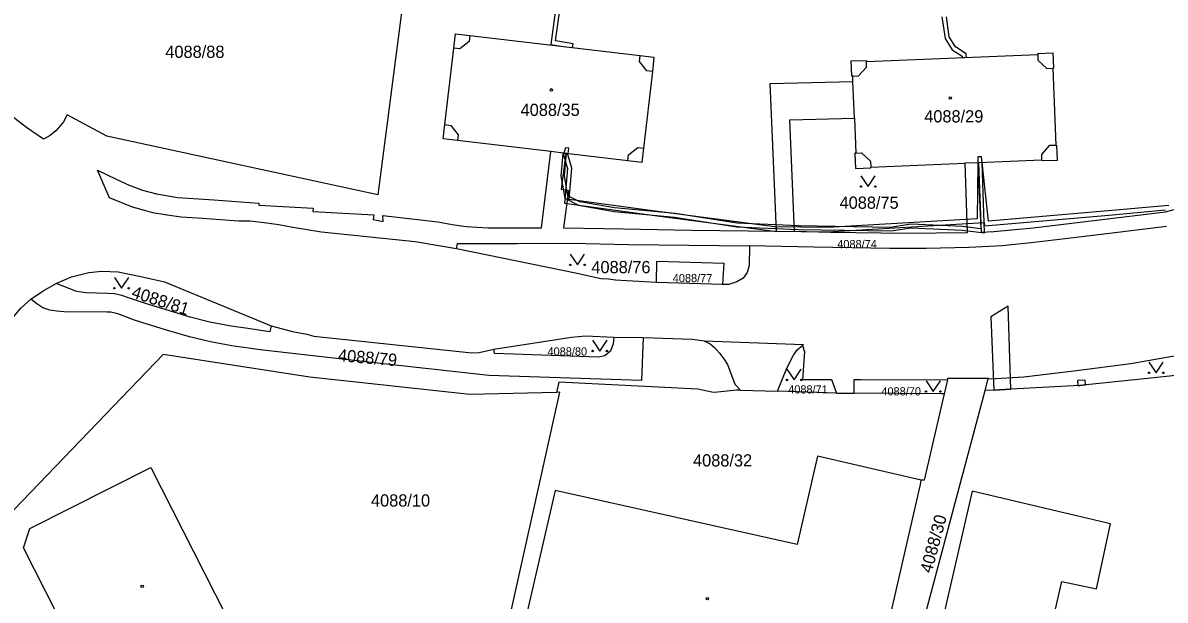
# Model space of a CAD drawing. Extents: x -869103 to -863415, y -1015889 to -1012477.
# Drawn here: x -866899.6 to -866740.8, y -1015174.7 to -1015094.5 of the extents above; entities that cross this region are included whole.
import ezdxf

# ---------------------------------------------------------------- set-up
doc = ezdxf.new("R2010")
doc.units = 0
for name, color, linetype in [('Hranice parcel', 7, 'Continuous'), ('Parcelní čísla', 7, 'Continuous'), ('Vnitřní kresba', 7, 'Continuous'), ('Věcná břemena k části', 7, 'Continuous'), ('Značky budov', 7, 'Continuous'), ('Značky kultur', 7, 'Continuous')]:
    doc.layers.add(name, color=color, linetype=linetype)

msp = doc.modelspace()

# ---------------------------------------------------------------- linework, layer by layer
at = {"layer": 'Hranice parcel'}
for p, q in [((-866783.99, -1015107.75), (-866784.19, -1015102.66)), ((-866824.12, -1015112.63), (-866826.2, -1015112.39)), ((-866766.73, -1015113.93), (-866768.64, -1015114)), ((-866802.31, -1015130.88), (-866811.49, -1015130.59)), ((-866817.44, -1015138.16), (-866813.37, -1015138.25)), ((-866771.05, -1015144.11), (-866771.51, -1015146.06)), ((-866765.83, -1015145.6), (-866765.4, -1015143.98))]:
    msp.add_line(p, q, dxfattribs=at)
for points in [[(-866850.52, -1015079.36), (-866846.16, -1015086.91), (-866850.22, -1015118.39), (-866887.9, -1015110.26), (-866893.42, -1015107.26), (-866893.95, -1015108.27), (-866894.34, -1015108.78), (-866895.01, -1015109.52), (-866895.77, -1015110.16), (-866896.71, -1015110.65), (-866899.09, -1015109.02), (-866901.49, -1015107.2), (-866904.62, -1015104.74), (-866906.83, -1015102.73), (-866908.95, -1015100.61), (-866910.95, -1015098.39), (-866912.85, -1015096.08), (-866914.67, -1015093.71), (-866916.34, -1015091.23), (-866917.01, -1015090.15), (-866916.27, -1015090)], [(-866826.2, -1015112.39), (-866839.16, -1015110.86), (-866841.16, -1015110.61), (-866840.92, -1015108.64), (-866839.66, -1015098.01), (-866839.43, -1015096.01), (-866837.46, -1015096.25), (-866813.78, -1015099.04), (-866811.87, -1015099.25), (-866812.04, -1015101.27), (-866813.29, -1015111.9), (-866813.52, -1015113.9), (-866815.49, -1015113.65), (-866824.12, -1015112.63)], [(-866784.19, -1015102.66), (-866784.22, -1015101.9), (-866784.34, -1015101.9), (-866784.42, -1015099.79), (-866782.32, -1015099.72), (-866782.32, -1015099.84), (-866758.5, -1015098.88), (-866758.49, -1015098.75), (-866756.4, -1015098.66), (-866756.3, -1015100.77), (-866756.41, -1015100.8), (-866756, -1015111.48), (-866755.87, -1015111.5), (-866755.79, -1015113.6), (-866757.9, -1015113.67), (-866757.93, -1015113.57), (-866766.73, -1015113.93)], [(-866824.12, -1015112.63), (-866824.73, -1015117.63), (-866823.72, -1015117.78), (-866824.42, -1015122.98), (-866816.09, -1015123.14), (-866806.63, -1015123.29), (-866794.83, -1015123.46), (-866795.71, -1015102.94), (-866784.19, -1015102.66)], [(-866766.73, -1015113.93), (-866766.36, -1015123.57), (-866764.59, -1015123.5), (-866759.12, -1015122.96), (-866750.7, -1015121.96), (-866740.74, -1015120.75), (-866725.85, -1015116.77), (-866709.44, -1015112.38), (-866711.37, -1015105.73)], [(-866768.64, -1015114), (-866768.33, -1015123.67), (-866776.85, -1015123.79), (-866787.32, -1015123.61), (-866792.31, -1015123.49), (-866792.96, -1015107.99), (-866783.99, -1015107.75)], [(-866783.99, -1015107.75), (-866783.8, -1015112.6), (-866783.91, -1015112.62), (-866783.83, -1015114.73), (-866781.72, -1015114.65), (-866781.71, -1015114.53), (-866768.64, -1015114)], [(-866839.31, -1015125.91), (-866845.07, -1015124.91), (-866858.07, -1015123.57), (-866862.05, -1015122.94), (-866864.02, -1015122.57), (-866866.04, -1015122.28), (-866868.02, -1015122.05), (-866869.62, -1015122.04), (-866874.6, -1015121.7), (-866877.57, -1015121.51), (-866879.54, -1015121.23), (-866881.53, -1015120.89), (-866882.49, -1015120.64), (-866884.36, -1015120.13), (-866887.56, -1015118.81), (-866889.2, -1015114.96), (-866886.63, -1015116.23), (-866884.82, -1015117.05), (-866882.94, -1015117.75), (-866881, -1015118.27), (-866878.06, -1015118.77), (-866873.02, -1015119.11), (-866866.76, -1015119.55), (-866866.76, -1015119.85), (-866859.22, -1015120.26), (-866859.27, -1015120.72), (-866850.81, -1015121.18), (-866850.89, -1015121.84), (-866849.51, -1015122.08), (-866849.54, -1015121.25), (-866841.88, -1015122.15), (-866839.91, -1015122.5), (-866837.95, -1015122.8), (-866834.89, -1015122.96), (-866827.48, -1015122.98), (-866826.2, -1015112.39)], [(-866765.4, -1015143.98), (-866764.39, -1015143.94), (-866760.44, -1015143.68), (-866753.47, -1015142.87), (-866745.54, -1015141.84), (-866741.6, -1015141.17), (-866737.68, -1015140.43), (-866731.03, -1015139.05), (-866731.53, -1015136.76), (-866731.67, -1015135.79), (-866731.47, -1015134.81), (-866730.97, -1015133.96), (-866730.18, -1015133.37), (-866729.23, -1015133.02), (-866721.48, -1015131.08), (-866702.34, -1015125.18), (-866693.74, -1015122.48), (-866680.47, -1015118.4), (-866674.69, -1015116.85), (-866668.7, -1015115.36)], [(-866740.58, -1015122.78), (-866748.53, -1015123.78), (-866755.46, -1015124.61), (-866759.43, -1015125.06), (-866763.44, -1015125.47), (-866768.04, -1015125.72), (-866774.01, -1015125.84), (-866779.06, -1015125.86), (-866789.61, -1015125.66), (-866798.58, -1015125.49)], [(-866839.31, -1015125.91), (-866839.16, -1015125.15), (-866834.84, -1015125.18), (-866830.86, -1015125.15), (-866823.37, -1015125.12), (-866815.37, -1015125.28), (-866798.58, -1015125.49)], [(-866811.49, -1015130.59), (-866815.65, -1015130.36), (-866817.21, -1015130.24), (-866818.18, -1015130.11), (-866819.24, -1015130.07), (-866822.55, -1015129.33), (-866839.31, -1015125.91)], [(-866798.58, -1015125.49), (-866798.62, -1015128.21), (-866798.89, -1015129.17), (-866799.45, -1015129.99), (-866800.31, -1015130.5), (-866801.42, -1015130.88), (-866802.31, -1015130.88)], [(-866811.49, -1015130.59), (-866811.43, -1015127.62), (-866802.14, -1015127.91), (-866802.31, -1015130.88)], [(-866894.96, -1015130.74), (-866892.81, -1015129.79), (-866890.43, -1015129.2), (-866888.62, -1015129), (-866886.34, -1015129.1), (-866883.43, -1015129.71), (-866881.51, -1015130.14), (-866879.89, -1015130.5), (-866865.05, -1015136.6)], [(-866898.46, -1015132.91), (-866896.78, -1015131.72), (-866894.96, -1015130.74)], [(-866865.05, -1015136.6), (-866865.27, -1015137.43), (-866868.65, -1015136.94), (-866870.64, -1015136.64), (-866873.58, -1015136.08), (-866876.33, -1015135.42), (-866882.53, -1015133.51), (-866884.9, -1015132.7), (-866885.84, -1015132.37), (-866886.83, -1015132.15), (-866887.83, -1015132.09), (-866890.82, -1015132), (-866891.82, -1015131.9), (-866892.22, -1015131.79), (-866894.96, -1015130.74)], [(-866925.55, -1015180.12), (-866924.95, -1015178.44), (-866923.61, -1015175.8), (-866913.84, -1015158), (-866903.44, -1015138.98), (-866901.84, -1015136.5), (-866899.88, -1015134.17), (-866898.46, -1015132.91)], [(-866813.37, -1015138.25), (-866813.57, -1015144.19), (-866834.81, -1015143.49), (-866850.71, -1015141.77), (-866866.59, -1015139.96), (-866870.54, -1015139.38), (-866873.5, -1015138.83), (-866876.42, -1015138.15), (-866879.29, -1015137.3), (-866882.15, -1015136.42), (-866884.06, -1015135.81), (-866886.39, -1015134.94), (-866887.37, -1015134.72), (-866887.86, -1015134.69), (-866893.85, -1015134.64), (-866894.86, -1015134.59), (-866895.86, -1015134.45), (-866896.81, -1015134.11), (-866897.66, -1015133.55), (-866898.46, -1015132.91)], [(-866865.05, -1015136.6), (-866862.08, -1015137.4), (-866860.12, -1015137.76), (-866859.15, -1015138.03), (-866837.16, -1015140.34), (-866836.16, -1015140.31), (-866834.1, -1015139.84)], [(-866834.1, -1015139.84), (-866823.33, -1015138.2), (-866821.35, -1015138.02), (-866817.44, -1015138.16)], [(-866817.44, -1015138.16), (-866817.5, -1015139.13), (-866817.91, -1015140.15), (-866818.66, -1015140.77), (-866819.58, -1015140.95), (-866834.02, -1015140.46), (-866834.1, -1015139.84)], [(-866804.89, -1015138.68), (-866804.04, -1015139.1), (-866803.42, -1015139.64), (-866802.74, -1015140.39), (-866802.15, -1015141.18), (-866801.64, -1015142), (-866800.59, -1015144.72), (-866799.83, -1015145.56), (-866800.37, -1015145.54), (-866803.43, -1015145.88), (-866803.8, -1015145.84), (-866805.76, -1015145.39), (-866825.09, -1015144.42), (-866825.38, -1015145.86)], [(-866813.37, -1015138.25), (-866806.51, -1015138.44), (-866804.89, -1015138.68)], [(-866804.89, -1015138.68), (-866791.07, -1015139.22), (-866791.19, -1015139.32)], [(-866786.47, -1015145.95), (-866794.66, -1015145.71), (-866793.36, -1015142.47), (-866792.47, -1015140.7), (-866791.88, -1015139.89), (-866791.19, -1015139.32)], [(-866791.19, -1015139.32), (-866790.93, -1015140.22), (-866791.2, -1015144.08), (-866787.15, -1015144.08), (-866786.47, -1015145.95)], [(-866825.38, -1015145.86), (-866837.44, -1015146.17), (-866859.71, -1015143.76), (-866880.07, -1015140.6), (-866904.34, -1015165.77), (-866896.1, -1015192.57), (-866889.72, -1015204.95), (-866886.63, -1015214.07)], [(-866732.36, -1015141.98), (-866735.08, -1015142.42), (-866735.05, -1015143.06), (-866742.31, -1015143.85), (-866751.29, -1015144.76), (-866752.66, -1015144.91), (-866762.22, -1015145.4), (-866764.61, -1015145.53), (-866765.83, -1015145.6)], [(-866784.03, -1015145.97), (-866784.01, -1015144.08), (-866783.09, -1015144.06), (-866771.05, -1015144.11)], [(-866771.05, -1015144.11), (-866771, -1015143.89), (-866765.37, -1015143.87), (-866765.4, -1015143.98)], [(-866833.5, -1015184.4), (-866824.96, -1015145.85), (-866825.38, -1015145.86)], [(-866786.47, -1015145.95), (-866786.34, -1015145.95), (-866784.03, -1015145.97)], [(-866771.51, -1015146.06), (-866771.91, -1015146.06), (-866784.03, -1015145.97)], [(-866782.77, -1015189.17), (-866778.11, -1015190.38), (-866776.56, -1015185.87), (-866769.42, -1015159.13), (-866765.83, -1015145.6)], [(-866771.51, -1015146.06), (-866774.3, -1015158.06), (-866774.71, -1015158.05)], [(-866774.71, -1015158.05), (-866789.1, -1015154.74), (-866791.93, -1015167), (-866825.59, -1015159.48), (-866830.03, -1015178.77), (-866831.61, -1015184.84)], [(-866883.71, -1015194.13), (-866886.45, -1015193.22), (-866893.3, -1015179.71), (-866899.51, -1015167.49), (-866898.6, -1015164.77), (-866881.79, -1015156.3), (-866866.93, -1015185.57), (-866883.71, -1015194.13)], [(-866782.77, -1015189.17), (-866781.6, -1015184.08), (-866780.69, -1015184.29), (-866774.8, -1015158.67), (-866774.71, -1015158.05)], [(-866766.46, -1015221.48), (-866755.17, -1015172.16), (-866750.34, -1015173.19), (-866748.38, -1015164.14), (-866753.09, -1015163.03), (-866767.63, -1015159.6), (-866781.08, -1015218.12)]]:
    msp.add_lwpolyline(points, dxfattribs=at)
at = {"layer": 'Vnitřní kresba'}
for p, q in [((-866837.56, -1015097.07), (-866838.85, -1015098.1)), ((-866837.46, -1015096.25), (-866837.56, -1015097.07)), ((-866838.85, -1015098.1), (-866839.66, -1015098.01)), ((-866758.5, -1015098.88), (-866758.47, -1015099.69)), ((-866813.88, -1015099.86), (-866813.78, -1015099.04)), ((-866812.85, -1015101.17), (-866813.88, -1015099.86)), ((-866782.29, -1015100.65), (-866782.32, -1015099.84)), ((-866758.47, -1015099.69), (-866757.23, -1015100.83)), ((-866812.04, -1015101.27), (-866812.85, -1015101.17)), ((-866784.22, -1015101.9), (-866783.41, -1015101.87)), ((-866783.41, -1015101.87), (-866782.29, -1015100.65)), ((-866757.23, -1015100.83), (-866756.41, -1015100.8)), ((-866840.92, -1015108.64), (-866840.11, -1015108.74)), ((-866840.11, -1015108.74), (-866839.06, -1015110.05)), ((-866839.06, -1015110.05), (-866839.16, -1015110.86)), ((-866757.95, -1015112.77), (-866756.82, -1015111.51)), ((-866756.82, -1015111.51), (-866756, -1015111.48)), ((-866815.49, -1015113.65), (-866815.4, -1015112.84)), ((-866815.4, -1015112.84), (-866814.1, -1015111.8)), ((-866814.1, -1015111.8), (-866813.29, -1015111.9)), ((-866783.8, -1015112.6), (-866782.99, -1015112.58)), ((-866782.99, -1015112.58), (-866781.76, -1015113.72)), ((-866757.93, -1015113.57), (-866757.95, -1015112.77)), ((-866781.76, -1015113.72), (-866781.71, -1015114.53)), ((-866799.83, -1015145.56), (-866794.66, -1015145.71))]:
    msp.add_line(p, q, dxfattribs=at)
at = {"layer": 'Věcná břemena k části'}
for points in [[(-866825.06, -1015089.16), (-866826.21, -1015097.51), (-866824.48, -1015097.78), (-866823.17, -1015097.93), (-866823.07, -1015097.39), (-866825.53, -1015097.01), (-866824.48, -1015089.34)], [(-866771.81, -1015093.63), (-866771.37, -1015096.65), (-866770.38, -1015098.23), (-866769.02, -1015099.13), (-866769.01, -1015099.3), (-866768.41, -1015099.28), (-866768.44, -1015098.79), (-866769.94, -1015097.81), (-866770.79, -1015096.43), (-866771.19, -1015093.67)], [(-866740.27, -1015119.86), (-866748.69, -1015120.6), (-866765.36, -1015122.06), (-866766.23, -1015113.91), (-866766.32, -1015113.1), (-866766.81, -1015113.12), (-866766.82, -1015113.93), (-866766.94, -1015121.72), (-866787.68, -1015122.94), (-866795.1, -1015122.86), (-866812, -1015120.6), (-866823.66, -1015119.05), (-866823.28, -1015114.68), (-866823.82, -1015112.8), (-866823.8, -1015112.67), (-866823.68, -1015111.89), (-866824.16, -1015111.84), (-866824.37, -1015112.6), (-866824.43, -1015112.84), (-866823.88, -1015114.74), (-866824.3, -1015119.57), (-866812.08, -1015121.2), (-866795.14, -1015123.46), (-866787.66, -1015123.54), (-866765.94, -1015122.26), (-866765.9, -1015122.71), (-866748.63, -1015121.2), (-866740.75, -1015120.5)]]:
    msp.add_lwpolyline(points, dxfattribs=at)
for points in [[(-866766.23, -1015113.91), (-866766.82, -1015113.93), (-866766.4, -1015123.11), (-866768.96, -1015122.79), (-866776.13, -1015122.47), (-866778.95, -1015122.92), (-866791.76, -1015122.71), (-866800.28, -1015122.34), (-866808.92, -1015121), (-866817.34, -1015120.2), (-866822.18, -1015119.36), (-866823.81, -1015118.54), (-866824.29, -1015115.73), (-866824.01, -1015112.67), (-866824.51, -1015112.63), (-866824.8, -1015115.75), (-866824.26, -1015118.87), (-866822.34, -1015119.84), (-866817.4, -1015120.7), (-866808.98, -1015121.5), (-866800.33, -1015122.84), (-866791.78, -1015123.21), (-866778.91, -1015123.42), (-866776.1, -1015122.97), (-866769, -1015123.29), (-866765.88, -1015123.68)], [(-866762.22, -1015145.4), (-866762.62, -1015133.85), (-866765.01, -1015135.36), (-866764.61, -1015145.53)], [(-866752.91, -1015144.92), (-866752.66, -1015144.91), (-866751.84, -1015144.82), (-866751.9, -1015144.14), (-866752.97, -1015144.22)]]:
    msp.add_lwpolyline(points, close=True, dxfattribs=at)
at = {"layer": 'Značky budov'}
for centre in [(-866826.12, -1015103.81), (-866770.65, -1015104.93), (-866883, -1015172.83), (-866804.43, -1015174.54)]:
    msp.add_circle(centre, 0.175, dxfattribs=at)
at = {"layer": 'Značky kultur'}
for points in [[(-866783.08, -1015115.74), (-866782.08, -1015117.24), (-866781.08, -1015115.74)], [(-866823.49, -1015126.63), (-866822.49, -1015128.13), (-866821.49, -1015126.63)], [(-866886.86, -1015129.88), (-866885.86, -1015131.38), (-866884.86, -1015129.88)], [(-866820.38, -1015138.61), (-866819.38, -1015140.11), (-866818.38, -1015138.61)], [(-866743.04, -1015141.64), (-866742.04, -1015143.14), (-866741.04, -1015141.64)], [(-866793.37, -1015142.63), (-866792.37, -1015144.13), (-866791.37, -1015142.63)], [(-866774.03, -1015144.24), (-866773.03, -1015145.74), (-866772.03, -1015144.24)]]:
    msp.add_lwpolyline(points, dxfattribs=at)
for centre in [(-866783.08, -1015117.24), (-866781.08, -1015117.24), (-866823.49, -1015128.13), (-866821.49, -1015128.13), (-866886.86, -1015131.38), (-866884.86, -1015131.38), (-866820.38, -1015140.11), (-866818.38, -1015140.11), (-866743.04, -1015143.14), (-866741.04, -1015143.14), (-866793.37, -1015144.13), (-866791.37, -1015144.13), (-866774.03, -1015145.74), (-866772.03, -1015145.74)]:
    msp.add_circle(centre, 0.1, dxfattribs=at)

# ---------------------------------------------------------------- texts
at = {"layer": 'Parcelní čísla'}
for s, height, p in [('4088/88', 1.7, (-866879.78, -1015099.36)), ('4088/35', 1.7, (-866830.39, -1015107.43)), ('4088/29', 1.7, (-866774.28, -1015108.33)), ('4088/75', 1.7, (-866786.05, -1015120.33)), ('4088/74', 1.139, (-866786.37, -1015125.81)), ('4088/76', 1.7, (-866820.55, -1015129.29)), ('4088/77', 1.139, (-866809.24, -1015130.54)), ('4088/80', 1.139, (-866826.65, -1015140.74)), ('4088/71', 1.139, (-866793.19, -1015146.01)), ('4088/70', 1.139, (-866780.24, -1015146.28)), ('4088/32', 1.7, (-866806.42, -1015156.16)), ('4088/10', 1.7, (-866851.19, -1015161.73))]:
    msp.add_text(s, height=height, dxfattribs=at).set_placement(p)
for s, rotation, p in [('4088/81', 342, (-866884.61, -1015132.62)), ('4088/79', 355, (-866855.83, -1015141.51)), ('4088/30', 75, (-866773.25, -1015171.08))]:
    msp.add_text(s, height=1.7, rotation=rotation, dxfattribs=at).set_placement(p)

doc.saveas('drawing.dxf')
